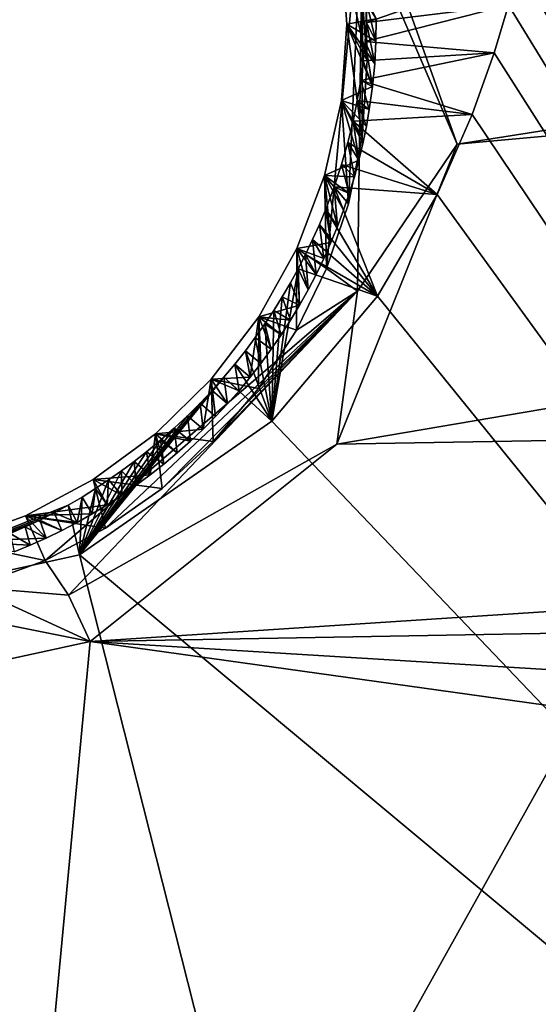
# Model space of a CAD drawing. Header units: millimetres. Extents: x -147 to 294, y -82 to 275.
# Tile 559 of 609: x 264.54 to 266.58, y 223.35 to 227.22. Entities that reach past the tile are written whole.
import ezdxf

# ---------------------------------------------------------------- set-up
doc = ezdxf.new("R2010")
doc.units = ezdxf.units.MM
doc.header["$LTSCALE"] = 67.506716
for name, color, linetype in [('1594', 7, 'CONTINUOUS'), ('2172', 7, 'CONTINUOUS'), ('2680', 7, 'CONTINUOUS'), ('2681', 7, 'CONTINUOUS'), ('2682', 7, 'CONTINUOUS'), ('2683', 7, 'CONTINUOUS'), ('2684', 7, 'CONTINUOUS'), ('2687', 7, 'CONTINUOUS'), ('2688', 7, 'CONTINUOUS'), ('556', 7, 'CONTINUOUS'), ('871', 7, 'CONTINUOUS')]:
    doc.layers.add(name, color=color, linetype=linetype)

msp = doc.modelspace()

# ---------------------------------------------------------------- linework, layer by layer
at = {"layer": '1594', "linetype": 'CONTINUOUS'}
for points in [[(266.6581, 227.5591, -14.8473), (270.946, 219.9744, -17.4406), (266.511, 227.4191, -14.8198), (266.6581, 227.5591, -14.8473)], [(266.511, 227.4191, -14.8198), (270.946, 219.9744, -17.4406), (266.4676, 227.2768, -14.825), (266.511, 227.4191, -14.8198)], [(266.4676, 227.2768, -14.825), (270.946, 219.9744, -17.4406), (266.4101, 227.0898, -14.8317), (266.4676, 227.2768, -14.825)], [(266.4101, 227.0898, -14.8317), (270.946, 219.9744, -17.4406), (266.3245, 226.847, -14.8373), (266.4101, 227.0898, -14.8317)], [(266.3245, 226.847, -14.8373), (270.946, 219.9744, -17.4406), (266.1864, 226.533, -14.8361), (266.3245, 226.847, -14.8373)], [(266.1864, 226.533, -14.8361), (270.946, 219.9744, -17.4406), (265.9514, 226.1321, -14.8167), (266.1864, 226.533, -14.8361)], [(265.9514, 226.1321, -14.8167), (270.946, 219.9744, -17.4406), (265.5353, 225.6408, -14.7531), (265.9514, 226.1321, -14.8167)], [(265.2292, 219.0121, -15.7052), (264.4502, 218.2769, -15.5795), (261.6507, 225.9608, -13.5045), (265.2292, 219.0121, -15.7052)], [(266.2347, 219.3682, -15.9761), (265.2292, 219.0121, -15.7052), (261.6507, 225.9608, -13.5045), (266.2347, 219.3682, -15.9761)], [(263.5921, 224.8545, -14.2495), (266.2347, 219.3682, -15.9761), (261.6507, 225.9608, -13.5045), (263.5921, 224.8545, -14.2495)], [(265.5353, 225.6408, -14.7531), (270.946, 219.9744, -17.4406), (264.7785, 225.1146, -14.5872), (265.5353, 225.6408, -14.7531)], [(264.7785, 225.1146, -14.5872), (266.2347, 219.3682, -15.9761), (263.5921, 224.8545, -14.2495), (264.7785, 225.1146, -14.5872)], [(270.946, 219.9744, -17.4406), (266.2347, 219.3682, -15.9761), (264.7785, 225.1146, -14.5872), (270.946, 219.9744, -17.4406)]]:
    msp.add_3dface(points, dxfattribs=at)
at = {"layer": '2172', "linetype": 'CONTINUOUS'}
for points in [[(265.3748, 228.8058, -11.9162), (266.2647, 226.7311, -12.4786), (280.9019, 229.0327, -16.3648), (265.3748, 228.8058, -11.9162)], [(280.9019, 229.0327, -16.3648), (266.2647, 226.7311, -12.4786), (280.2173, 228.0007, -16.325), (280.9019, 229.0327, -16.3648)], [(266.2647, 226.7311, -12.4786), (265.7912, 225.55, -12.5596), (280.2173, 228.0007, -16.325), (266.2647, 226.7311, -12.4786)], [(280.2173, 228.0007, -16.325), (265.7912, 225.55, -12.5596), (280.5661, 225.8034, -16.8461), (280.2173, 228.0007, -16.325)], [(265.7912, 225.55, -12.5596), (264.82, 224.7735, -12.4507), (280.5661, 225.8034, -16.8461), (265.7912, 225.55, -12.5596)], [(280.5661, 225.8034, -16.8461), (264.82, 224.7735, -12.4507), (282.6839, 225.0918, -17.7011), (280.5661, 225.8034, -16.8461)], [(282.6839, 225.0918, -17.7011), (264.82, 224.7735, -12.4507), (274.129, 224.2033, -15.1095), (282.6839, 225.0918, -17.7011)], [(263.8962, 224.5728, -12.2577), (264.1579, 217.7465, -13.6393), (264.82, 224.7735, -12.4507), (263.8962, 224.5728, -12.2577)], [(264.82, 224.7735, -12.4507), (264.1579, 217.7465, -13.6393), (272.9912, 223.6325, -14.8788), (264.82, 224.7735, -12.4507)], [(274.129, 224.2033, -15.1095), (264.82, 224.7735, -12.4507), (272.9912, 223.6325, -14.8788), (274.129, 224.2033, -15.1095)], [(272.9912, 223.6325, -14.8788), (264.1579, 217.7465, -13.6393), (272.2961, 222.6223, -14.8677), (272.9912, 223.6325, -14.8788)]]:
    msp.add_3dface(points, dxfattribs=at)
at = {"layer": '2680', "linetype": 'CONTINUOUS'}
for points in [[(266.2647, 226.7311, -12.4786), (265.3748, 228.8058, -11.9162), (265.8941, 227.77, -12.3202), (266.2647, 226.7311, -12.4786)], [(265.8726, 226.1521, -12.5724), (265.8941, 227.77, -12.3202), (265.7506, 226.2421, -12.7721), (265.8726, 226.1521, -12.5724)], [(265.7506, 226.2421, -12.7721), (265.8941, 227.77, -12.3202), (265.8372, 226.4965, -12.7553), (265.7506, 226.2421, -12.7721)], [(265.8372, 226.4965, -12.7553), (265.8941, 227.77, -12.3202), (265.891, 226.7581, -12.7286), (265.8372, 226.4965, -12.7553)], [(265.8726, 226.1521, -12.5724), (266.2647, 226.7311, -12.4786), (265.8941, 227.77, -12.3202), (265.8726, 226.1521, -12.5724)], [(265.911, 227.0595, -12.6868), (265.8941, 227.77, -12.3202), (265.887, 227.3577, -12.6337), (265.911, 227.0595, -12.6868)], [(265.891, 226.7581, -12.7286), (265.8941, 227.77, -12.3202), (265.911, 227.0595, -12.6868), (265.891, 226.7581, -12.7286)], [(265.7912, 225.55, -12.5596), (266.2647, 226.7311, -12.4786), (265.8726, 226.1521, -12.5724), (265.7912, 225.55, -12.5596)], [(265.632, 225.9988, -12.7786), (265.8726, 226.1521, -12.5724), (265.7506, 226.2421, -12.7721), (265.632, 225.9988, -12.7786)], [(264.7356, 224.9566, -12.4688), (265.8726, 226.1521, -12.5724), (264.6428, 225.093, -12.6571), (264.7356, 224.9566, -12.4688)], [(264.6428, 225.093, -12.6571), (265.8726, 226.1521, -12.5724), (264.8813, 225.2197, -12.7008), (264.6428, 225.093, -12.6571)], [(264.7356, 224.9566, -12.4688), (265.7912, 225.55, -12.5596), (265.8726, 226.1521, -12.5724), (264.7356, 224.9566, -12.4688)], [(264.8813, 225.2197, -12.7008), (265.8726, 226.1521, -12.5724), (265.1033, 225.3763, -12.7353), (264.8813, 225.2197, -12.7008)], [(265.1033, 225.3763, -12.7353), (265.8726, 226.1521, -12.5724), (265.3049, 225.5607, -12.7601), (265.1033, 225.3763, -12.7353)], [(265.3049, 225.5607, -12.7601), (265.8726, 226.1521, -12.5724), (265.4824, 225.77, -12.7746), (265.3049, 225.5607, -12.7601)], [(265.4824, 225.77, -12.7746), (265.8726, 226.1521, -12.5724), (265.632, 225.9988, -12.7786), (265.4824, 225.77, -12.7746)], [(264.82, 224.7735, -12.4507), (265.7912, 225.55, -12.5596), (264.7356, 224.9566, -12.4688), (264.82, 224.7735, -12.4507)]]:
    msp.add_3dface(points, dxfattribs=at)
at = {"layer": '2681', "linetype": 'CONTINUOUS'}
for points in [[(264.7356, 224.9566, -12.4688), (264.6428, 225.093, -12.6571), (264.3548, 224.9877, -12.597), (264.7356, 224.9566, -12.4688)], [(264.0574, 224.9267, -12.5276), (264.82, 224.7735, -12.4507), (264.3548, 224.9877, -12.597), (264.0574, 224.9267, -12.5276)], [(264.82, 224.7735, -12.4507), (264.7356, 224.9566, -12.4688), (264.3548, 224.9877, -12.597), (264.82, 224.7735, -12.4507)], [(263.8962, 224.5728, -12.2577), (264.82, 224.7735, -12.4507), (264.0574, 224.9267, -12.5276), (263.8962, 224.5728, -12.2577)]]:
    msp.add_3dface(points, dxfattribs=at)
at = {"layer": '2682', "linetype": 'CONTINUOUS'}
for points in [[(264.2844, 225.1673, -13.2937), (264.6428, 225.093, -12.6571), (264.5655, 225.2687, -13.3459), (264.2844, 225.1673, -13.2937)], [(264.3548, 224.9877, -12.597), (264.6428, 225.093, -12.6571), (264.2844, 225.1673, -13.2937), (264.3548, 224.9877, -12.597)]]:
    msp.add_3dface(points, dxfattribs=at)
at = {"layer": '2683', "linetype": 'CONTINUOUS'}
for points in [[(265.911, 227.0595, -12.6868), (265.887, 227.3577, -12.6337), (265.8085, 227.5035, -13.279), (265.911, 227.0595, -12.6868)], [(265.8313, 227.2026, -13.3347), (265.911, 227.0595, -12.6868), (265.8085, 227.5035, -13.279), (265.8313, 227.2026, -13.3347)], [(265.8093, 226.9028, -13.3793), (265.891, 226.7581, -12.7286), (265.8313, 227.2026, -13.3347), (265.8093, 226.9028, -13.3793)], [(265.891, 226.7581, -12.7286), (265.911, 227.0595, -12.6868), (265.8313, 227.2026, -13.3347), (265.891, 226.7581, -12.7286)], [(265.7432, 226.6067, -13.4124), (265.8372, 226.4965, -12.7553), (265.8093, 226.9028, -13.3793), (265.7432, 226.6067, -13.4124)], [(265.8372, 226.4965, -12.7553), (265.891, 226.7581, -12.7286), (265.8093, 226.9028, -13.3793), (265.8372, 226.4965, -12.7553)], [(265.6342, 226.3206, -13.4332), (265.7506, 226.2421, -12.7721), (265.7432, 226.6067, -13.4124), (265.6342, 226.3206, -13.4332)], [(265.7506, 226.2421, -12.7721), (265.8372, 226.4965, -12.7553), (265.7432, 226.6067, -13.4124), (265.7506, 226.2421, -12.7721)], [(265.4842, 226.0518, -13.4412), (265.632, 225.9988, -12.7786), (265.6342, 226.3206, -13.4332), (265.4842, 226.0518, -13.4412)], [(265.632, 225.9988, -12.7786), (265.7506, 226.2421, -12.7721), (265.6342, 226.3206, -13.4332), (265.632, 225.9988, -12.7786)], [(265.297, 225.8064, -13.436), (265.4824, 225.77, -12.7746), (265.4842, 226.0518, -13.4412), (265.297, 225.8064, -13.436)], [(265.4824, 225.77, -12.7746), (265.632, 225.9988, -12.7786), (265.4842, 226.0518, -13.4412), (265.4824, 225.77, -12.7746)], [(265.0777, 225.5911, -13.418), (265.3049, 225.5607, -12.7601), (265.297, 225.8064, -13.436), (265.0777, 225.5911, -13.418)], [(265.3049, 225.5607, -12.7601), (265.4824, 225.77, -12.7746), (265.297, 225.8064, -13.436), (265.3049, 225.5607, -12.7601)], [(264.832, 225.4109, -13.3876), (265.1033, 225.3763, -12.7353), (265.0777, 225.5911, -13.418), (264.832, 225.4109, -13.3876)], [(265.1033, 225.3763, -12.7353), (265.3049, 225.5607, -12.7601), (265.0777, 225.5911, -13.418), (265.1033, 225.3763, -12.7353)], [(264.5655, 225.2687, -13.3459), (264.8813, 225.2197, -12.7008), (264.832, 225.4109, -13.3876), (264.5655, 225.2687, -13.3459)], [(264.8813, 225.2197, -12.7008), (265.1033, 225.3763, -12.7353), (264.832, 225.4109, -13.3876), (264.8813, 225.2197, -12.7008)], [(264.6428, 225.093, -12.6571), (264.8813, 225.2197, -12.7008), (264.5655, 225.2687, -13.3459), (264.6428, 225.093, -12.6571)]]:
    msp.add_3dface(points, dxfattribs=at)
at = {"layer": '2684', "linetype": 'CONTINUOUS'}
for points in [[(265.8313, 227.2026, -13.3347), (265.8085, 227.5035, -13.279), (265.9462, 227.2235, -13.3604), (265.8313, 227.2026, -13.3347)], [(265.8093, 226.9028, -13.3793), (265.8313, 227.2026, -13.3347), (265.9319, 226.9576, -13.4013), (265.8093, 226.9028, -13.3793)], [(265.9452, 227.1356, -13.3749), (265.8313, 227.2026, -13.3347), (265.9462, 227.2235, -13.3604), (265.9452, 227.1356, -13.3749)], [(265.9319, 226.9576, -13.4013), (265.8313, 227.2026, -13.3347), (265.9406, 227.0468, -13.3885), (265.9319, 226.9576, -13.4013)], [(265.9406, 227.0468, -13.3885), (265.8313, 227.2026, -13.3347), (265.9452, 227.1356, -13.3749), (265.9406, 227.0468, -13.3885)], [(265.9193, 226.8671, -13.4133), (265.8093, 226.9028, -13.3793), (265.9319, 226.9576, -13.4013), (265.9193, 226.8671, -13.4133)], [(265.7432, 226.6067, -13.4124), (265.8093, 226.9028, -13.3793), (265.8783, 226.6678, -13.4364), (265.7432, 226.6067, -13.4124)], [(265.8783, 226.6678, -13.4364), (265.8093, 226.9028, -13.3793), (265.894, 226.7338, -13.4293), (265.8783, 226.6678, -13.4364)], [(265.894, 226.7338, -13.4293), (265.8093, 226.9028, -13.3793), (265.9077, 226.8004, -13.4215), (265.894, 226.7338, -13.4293)], [(265.9077, 226.8004, -13.4215), (265.8093, 226.9028, -13.3793), (265.9193, 226.8671, -13.4133), (265.9077, 226.8004, -13.4215)], [(265.8604, 226.6022, -13.4429), (265.7432, 226.6067, -13.4124), (265.8783, 226.6678, -13.4364), (265.8604, 226.6022, -13.4429)], [(265.6342, 226.3206, -13.4332), (265.7432, 226.6067, -13.4124), (265.7681, 226.3431, -13.4635), (265.6342, 226.3206, -13.4332)], [(265.7681, 226.3431, -13.4635), (265.7432, 226.6067, -13.4124), (265.7941, 226.4068, -13.4592), (265.7681, 226.3431, -13.4635)], [(265.7941, 226.4068, -13.4592), (265.7432, 226.6067, -13.4124), (265.8182, 226.4714, -13.4544), (265.7941, 226.4068, -13.4592)], [(265.8182, 226.4714, -13.4544), (265.7432, 226.6067, -13.4124), (265.8403, 226.5366, -13.4489), (265.8182, 226.4714, -13.4544)], [(265.8403, 226.5366, -13.4489), (265.7432, 226.6067, -13.4124), (265.8604, 226.6022, -13.4429), (265.8403, 226.5366, -13.4489)], [(265.7402, 226.2804, -13.467), (265.6342, 226.3206, -13.4332), (265.7681, 226.3431, -13.4635), (265.7402, 226.2804, -13.467)], [(265.4842, 226.0518, -13.4412), (265.6342, 226.3206, -13.4332), (265.6448, 226.097, -13.4742), (265.4842, 226.0518, -13.4412)], [(265.6448, 226.097, -13.4742), (265.6342, 226.3206, -13.4332), (265.6785, 226.1572, -13.4724), (265.6448, 226.097, -13.4742)], [(265.6785, 226.1572, -13.4724), (265.6342, 226.3206, -13.4332), (265.7103, 226.2185, -13.47), (265.6785, 226.1572, -13.4724)], [(265.7103, 226.2185, -13.47), (265.6342, 226.3206, -13.4332), (265.7402, 226.2804, -13.467), (265.7103, 226.2185, -13.47)], [(265.6094, 226.0379, -13.4753), (265.4842, 226.0518, -13.4412), (265.6448, 226.097, -13.4742), (265.6094, 226.0379, -13.4753)], [(265.297, 225.8064, -13.436), (265.4842, 226.0518, -13.4412), (265.4505, 225.8135, -13.4736), (265.297, 225.8064, -13.436)], [(265.4505, 225.8135, -13.4736), (265.4842, 226.0518, -13.4412), (265.4928, 225.8679, -13.475), (265.4505, 225.8135, -13.4736)], [(265.4928, 225.8679, -13.475), (265.4842, 226.0518, -13.4412), (265.5335, 225.9235, -13.4757), (265.4928, 225.8679, -13.475)], [(265.5335, 225.9235, -13.4757), (265.4842, 226.0518, -13.4412), (265.5723, 225.9802, -13.4758), (265.5335, 225.9235, -13.4757)], [(265.5723, 225.9802, -13.4758), (265.4842, 226.0518, -13.4412), (265.6094, 226.0379, -13.4753), (265.5723, 225.9802, -13.4758)], [(265.0777, 225.5911, -13.418), (265.297, 225.8064, -13.436), (265.2653, 225.6096, -13.4621), (265.0777, 225.5911, -13.418)], [(265.2653, 225.6096, -13.4621), (265.297, 225.8064, -13.436), (265.3141, 225.6586, -13.4659), (265.2653, 225.6096, -13.4621)], [(265.4066, 225.7605, -13.4717), (265.297, 225.8064, -13.436), (265.4505, 225.8135, -13.4736), (265.4066, 225.7605, -13.4717)], [(265.3141, 225.6586, -13.4659), (265.297, 225.8064, -13.436), (265.3612, 225.7089, -13.4691), (265.3141, 225.6586, -13.4659)], [(265.3612, 225.7089, -13.4691), (265.297, 225.8064, -13.436), (265.4066, 225.7605, -13.4717), (265.3612, 225.7089, -13.4691)], [(265.2151, 225.562, -13.4577), (265.0777, 225.5911, -13.418), (265.2653, 225.6096, -13.4621), (265.2151, 225.562, -13.4577)], [(264.832, 225.4109, -13.3876), (265.0777, 225.5911, -13.418), (265.0568, 225.4293, -13.4409), (264.832, 225.4109, -13.3876)], [(265.0568, 225.4293, -13.4409), (265.0777, 225.5911, -13.418), (265.1108, 225.4718, -13.447), (265.0568, 225.4293, -13.4409)], [(265.1108, 225.4718, -13.447), (265.0777, 225.5911, -13.418), (265.1635, 225.516, -13.4526), (265.1108, 225.4718, -13.447)], [(265.1635, 225.516, -13.4526), (265.0777, 225.5911, -13.418), (265.2151, 225.562, -13.4577), (265.1635, 225.516, -13.4526)], [(264.5655, 225.2687, -13.3459), (264.832, 225.4109, -13.3876), (264.8873, 225.3118, -13.4188), (264.5655, 225.2687, -13.3459)], [(265.0015, 225.3884, -13.4341), (264.832, 225.4109, -13.3876), (265.0568, 225.4293, -13.4409), (265.0015, 225.3884, -13.4341)], [(264.8873, 225.3118, -13.4188), (264.832, 225.4109, -13.3876), (264.9449, 225.3492, -13.4267), (264.8873, 225.3118, -13.4188)], [(264.9449, 225.3492, -13.4267), (264.832, 225.4109, -13.3876), (265.0015, 225.3884, -13.4341), (264.9449, 225.3492, -13.4267)], [(264.8287, 225.2762, -13.4103), (264.5655, 225.2687, -13.3459), (264.8873, 225.3118, -13.4188), (264.8287, 225.2762, -13.4103)], [(264.2844, 225.1673, -13.2937), (264.5655, 225.2687, -13.3459), (264.6469, 225.1808, -13.3815), (264.2844, 225.1673, -13.2937)], [(264.7692, 225.2426, -13.4013), (264.5655, 225.2687, -13.3459), (264.8287, 225.2762, -13.4103), (264.7692, 225.2426, -13.4013)], [(264.6469, 225.1808, -13.3815), (264.5655, 225.2687, -13.3459), (264.7086, 225.2108, -13.3917), (264.6469, 225.1808, -13.3815)], [(264.7086, 225.2108, -13.3917), (264.5655, 225.2687, -13.3459), (264.7692, 225.2426, -13.4013), (264.7086, 225.2108, -13.3917)], [(264.5845, 225.1527, -13.3708), (264.2844, 225.1673, -13.2937), (264.6469, 225.1808, -13.3815), (264.5845, 225.1527, -13.3708)], [(264.5215, 225.1267, -13.3597), (264.2844, 225.1673, -13.2937), (264.5845, 225.1527, -13.3708), (264.5215, 225.1267, -13.3597)]]:
    msp.add_3dface(points, dxfattribs=at)
at = {"layer": '2687', "linetype": 'CONTINUOUS'}
for points in [[(266.511, 227.4191, -14.8198), (266.4676, 227.2768, -14.825), (265.9076, 227.2094, -13.8428), (266.511, 227.4191, -14.8198)], [(265.9098, 227.2837, -13.8335), (266.511, 227.4191, -14.8198), (265.9076, 227.2094, -13.8428), (265.9098, 227.2837, -13.8335)], [(266.4676, 227.2768, -14.825), (266.4101, 227.0898, -14.8317), (265.9029, 227.1346, -13.8513), (266.4676, 227.2768, -14.825)], [(265.9076, 227.2094, -13.8428), (266.4676, 227.2768, -14.825), (265.9029, 227.1346, -13.8513), (265.9076, 227.2094, -13.8428)], [(265.9029, 227.1346, -13.8513), (266.4101, 227.0898, -14.8317), (265.8956, 227.0587, -13.859), (265.9029, 227.1346, -13.8513)], [(266.4101, 227.0898, -14.8317), (266.3245, 226.847, -14.8373), (265.8853, 226.9814, -13.866), (266.4101, 227.0898, -14.8317)], [(265.8956, 227.0587, -13.859), (266.4101, 227.0898, -14.8317), (265.8853, 226.9814, -13.866), (265.8956, 227.0587, -13.859)], [(265.8853, 226.9814, -13.866), (266.3245, 226.847, -14.8373), (265.872, 226.9023, -13.8723), (265.8853, 226.9814, -13.866)], [(265.872, 226.9023, -13.8723), (266.3245, 226.847, -14.8373), (265.8552, 226.821, -13.8778), (265.872, 226.9023, -13.8723)], [(266.3245, 226.847, -14.8373), (266.1864, 226.533, -14.8361), (265.8552, 226.821, -13.8778), (266.3245, 226.847, -14.8373)], [(265.8552, 226.821, -13.8778), (266.1864, 226.533, -14.8361), (265.8346, 226.737, -13.8827), (265.8552, 226.821, -13.8778)], [(265.8346, 226.737, -13.8827), (266.1864, 226.533, -14.8361), (265.8098, 226.6504, -13.8867), (265.8346, 226.737, -13.8827)], [(265.8098, 226.6504, -13.8867), (266.1864, 226.533, -14.8361), (265.7808, 226.5626, -13.8897), (265.8098, 226.6504, -13.8867)], [(265.7808, 226.5626, -13.8897), (265.9514, 226.1321, -14.8167), (265.7478, 226.4748, -13.8914), (265.7808, 226.5626, -13.8897)], [(266.1864, 226.533, -14.8361), (265.9514, 226.1321, -14.8167), (265.7808, 226.5626, -13.8897), (266.1864, 226.533, -14.8361)], [(265.7478, 226.4748, -13.8914), (265.9514, 226.1321, -14.8167), (265.7228, 226.4145, -13.8919), (265.7478, 226.4748, -13.8914)], [(265.7228, 226.4145, -13.8919), (265.9514, 226.1321, -14.8167), (265.6962, 226.3552, -13.8918), (265.7228, 226.4145, -13.8919)], [(265.6962, 226.3552, -13.8918), (265.9514, 226.1321, -14.8167), (265.6683, 226.2971, -13.891), (265.6962, 226.3552, -13.8918)], [(265.6683, 226.2971, -13.891), (265.9514, 226.1321, -14.8167), (265.6391, 226.2405, -13.8896), (265.6683, 226.2971, -13.891)], [(265.9514, 226.1321, -14.8167), (265.5353, 225.6408, -14.7531), (265.6391, 226.2405, -13.8896), (265.9514, 226.1321, -14.8167)], [(265.6391, 226.2405, -13.8896), (265.5353, 225.6408, -14.7531), (265.6085, 226.185, -13.8875), (265.6391, 226.2405, -13.8896)], [(265.6085, 226.185, -13.8875), (265.5353, 225.6408, -14.7531), (265.5765, 226.1304, -13.8849), (265.6085, 226.185, -13.8875)], [(265.5765, 226.1304, -13.8849), (265.5353, 225.6408, -14.7531), (265.5429, 226.0765, -13.8817), (265.5765, 226.1304, -13.8849)], [(265.5429, 226.0765, -13.8817), (265.5353, 225.6408, -14.7531), (265.5076, 226.0233, -13.8779), (265.5429, 226.0765, -13.8817)], [(265.5076, 226.0233, -13.8779), (265.5353, 225.6408, -14.7531), (265.4705, 225.9704, -13.8734), (265.5076, 226.0233, -13.8779)], [(265.4705, 225.9704, -13.8734), (265.5353, 225.6408, -14.7531), (265.4313, 225.9179, -13.8683), (265.4705, 225.9704, -13.8734)], [(265.4313, 225.9179, -13.8683), (265.5353, 225.6408, -14.7531), (265.39, 225.8656, -13.8625), (265.4313, 225.9179, -13.8683)], [(265.39, 225.8656, -13.8625), (265.5353, 225.6408, -14.7531), (265.3464, 225.8135, -13.8559), (265.39, 225.8656, -13.8625)], [(265.5353, 225.6408, -14.7531), (264.7785, 225.1146, -14.5872), (265.3464, 225.8135, -13.8559), (265.5353, 225.6408, -14.7531)], [(265.3464, 225.8135, -13.8559), (264.7785, 225.1146, -14.5872), (265.3007, 225.762, -13.8486), (265.3464, 225.8135, -13.8559)], [(265.3007, 225.762, -13.8486), (264.7785, 225.1146, -14.5872), (265.2529, 225.7113, -13.8405), (265.3007, 225.762, -13.8486)], [(265.2529, 225.7113, -13.8405), (264.7785, 225.1146, -14.5872), (265.203, 225.6615, -13.8316), (265.2529, 225.7113, -13.8405)], [(265.203, 225.6615, -13.8316), (264.7785, 225.1146, -14.5872), (265.1513, 225.6129, -13.822), (265.203, 225.6615, -13.8316)], [(265.1513, 225.6129, -13.822), (264.7785, 225.1146, -14.5872), (265.0977, 225.5656, -13.8117), (265.1513, 225.6129, -13.822)], [(265.0977, 225.5656, -13.8117), (264.7785, 225.1146, -14.5872), (265.0424, 225.5197, -13.8006), (265.0977, 225.5656, -13.8117)], [(265.0424, 225.5197, -13.8006), (264.7785, 225.1146, -14.5872), (264.9937, 225.4817, -13.7905), (265.0424, 225.5197, -13.8006)], [(264.9937, 225.4817, -13.7905), (264.7785, 225.1146, -14.5872), (264.9439, 225.4449, -13.78), (264.9937, 225.4817, -13.7905)], [(264.9439, 225.4449, -13.78), (264.7785, 225.1146, -14.5872), (264.8931, 225.4094, -13.7689), (264.9439, 225.4449, -13.78)], [(264.8931, 225.4094, -13.7689), (264.7785, 225.1146, -14.5872), (264.8412, 225.3753, -13.7573), (264.8931, 225.4094, -13.7689)], [(264.8412, 225.3753, -13.7573), (264.7785, 225.1146, -14.5872), (264.7883, 225.3425, -13.7452), (264.8412, 225.3753, -13.7573)], [(264.7883, 225.3425, -13.7452), (264.7785, 225.1146, -14.5872), (264.7342, 225.3109, -13.7325), (264.7883, 225.3425, -13.7452)], [(264.7785, 225.1146, -14.5872), (263.5921, 224.8545, -14.2495), (264.7342, 225.3109, -13.7325), (264.7785, 225.1146, -14.5872)], [(264.7342, 225.3109, -13.7325), (263.5921, 224.8545, -14.2495), (264.6788, 225.2808, -13.7193), (264.7342, 225.3109, -13.7325)], [(264.6788, 225.2808, -13.7193), (263.5921, 224.8545, -14.2495), (264.6223, 225.2519, -13.7055), (264.6788, 225.2808, -13.7193)], [(264.6223, 225.2519, -13.7055), (263.5921, 224.8545, -14.2495), (264.5644, 225.2245, -13.6911), (264.6223, 225.2519, -13.7055)], [(264.5644, 225.2245, -13.6911), (263.5921, 224.8545, -14.2495), (264.5051, 225.1985, -13.6761), (264.5644, 225.2245, -13.6911)]]:
    msp.add_3dface(points, dxfattribs=at)
at = {"layer": '2688', "linetype": 'CONTINUOUS'}
for points in [[(265.9452, 227.1356, -13.3749), (265.9098, 227.2837, -13.8335), (265.9076, 227.2094, -13.8428), (265.9452, 227.1356, -13.3749)], [(265.9452, 227.1356, -13.3749), (265.9462, 227.2235, -13.3604), (265.9098, 227.2837, -13.8335), (265.9452, 227.1356, -13.3749)], [(265.9406, 227.0468, -13.3885), (265.9076, 227.2094, -13.8428), (265.9029, 227.1346, -13.8513), (265.9406, 227.0468, -13.3885)], [(265.9406, 227.0468, -13.3885), (265.9452, 227.1356, -13.3749), (265.9076, 227.2094, -13.8428), (265.9406, 227.0468, -13.3885)], [(265.9319, 226.9576, -13.4013), (265.9029, 227.1346, -13.8513), (265.8956, 227.0587, -13.859), (265.9319, 226.9576, -13.4013)], [(265.9319, 226.9576, -13.4013), (265.9406, 227.0468, -13.3885), (265.9029, 227.1346, -13.8513), (265.9319, 226.9576, -13.4013)], [(265.9319, 226.9576, -13.4013), (265.8956, 227.0587, -13.859), (265.8853, 226.9814, -13.866), (265.9319, 226.9576, -13.4013)], [(265.9193, 226.8671, -13.4133), (265.8853, 226.9814, -13.866), (265.872, 226.9023, -13.8723), (265.9193, 226.8671, -13.4133)], [(265.9193, 226.8671, -13.4133), (265.9319, 226.9576, -13.4013), (265.8853, 226.9814, -13.866), (265.9193, 226.8671, -13.4133)], [(265.894, 226.7338, -13.4293), (265.872, 226.9023, -13.8723), (265.8552, 226.821, -13.8778), (265.894, 226.7338, -13.4293)], [(265.894, 226.7338, -13.4293), (265.9077, 226.8004, -13.4215), (265.872, 226.9023, -13.8723), (265.894, 226.7338, -13.4293)], [(265.9077, 226.8004, -13.4215), (265.9193, 226.8671, -13.4133), (265.872, 226.9023, -13.8723), (265.9077, 226.8004, -13.4215)], [(265.8783, 226.6678, -13.4364), (265.8552, 226.821, -13.8778), (265.8346, 226.737, -13.8827), (265.8783, 226.6678, -13.4364)], [(265.8783, 226.6678, -13.4364), (265.894, 226.7338, -13.4293), (265.8552, 226.821, -13.8778), (265.8783, 226.6678, -13.4364)], [(265.8604, 226.6022, -13.4429), (265.8346, 226.737, -13.8827), (265.8098, 226.6504, -13.8867), (265.8604, 226.6022, -13.4429)], [(265.8604, 226.6022, -13.4429), (265.8783, 226.6678, -13.4364), (265.8346, 226.737, -13.8827), (265.8604, 226.6022, -13.4429)], [(265.8403, 226.5366, -13.4489), (265.8098, 226.6504, -13.8867), (265.7808, 226.5626, -13.8897), (265.8403, 226.5366, -13.4489)], [(265.8403, 226.5366, -13.4489), (265.8604, 226.6022, -13.4429), (265.8098, 226.6504, -13.8867), (265.8403, 226.5366, -13.4489)], [(265.7941, 226.4068, -13.4592), (265.7808, 226.5626, -13.8897), (265.7478, 226.4748, -13.8914), (265.7941, 226.4068, -13.4592)], [(265.7941, 226.4068, -13.4592), (265.8182, 226.4714, -13.4544), (265.7808, 226.5626, -13.8897), (265.7941, 226.4068, -13.4592)], [(265.8182, 226.4714, -13.4544), (265.8403, 226.5366, -13.4489), (265.7808, 226.5626, -13.8897), (265.8182, 226.4714, -13.4544)], [(265.7681, 226.3431, -13.4635), (265.7478, 226.4748, -13.8914), (265.7228, 226.4145, -13.8919), (265.7681, 226.3431, -13.4635)], [(265.7681, 226.3431, -13.4635), (265.7941, 226.4068, -13.4592), (265.7478, 226.4748, -13.8914), (265.7681, 226.3431, -13.4635)], [(265.7402, 226.2804, -13.467), (265.7228, 226.4145, -13.8919), (265.6962, 226.3552, -13.8918), (265.7402, 226.2804, -13.467)], [(265.7402, 226.2804, -13.467), (265.7681, 226.3431, -13.4635), (265.7228, 226.4145, -13.8919), (265.7402, 226.2804, -13.467)], [(265.7103, 226.2185, -13.47), (265.6962, 226.3552, -13.8918), (265.6683, 226.2971, -13.891), (265.7103, 226.2185, -13.47)], [(265.7103, 226.2185, -13.47), (265.7402, 226.2804, -13.467), (265.6962, 226.3552, -13.8918), (265.7103, 226.2185, -13.47)], [(265.6785, 226.1572, -13.4724), (265.6683, 226.2971, -13.891), (265.6391, 226.2405, -13.8896), (265.6785, 226.1572, -13.4724)], [(265.6785, 226.1572, -13.4724), (265.7103, 226.2185, -13.47), (265.6683, 226.2971, -13.891), (265.6785, 226.1572, -13.4724)], [(265.6448, 226.097, -13.4742), (265.6391, 226.2405, -13.8896), (265.6085, 226.185, -13.8875), (265.6448, 226.097, -13.4742)], [(265.6448, 226.097, -13.4742), (265.6785, 226.1572, -13.4724), (265.6391, 226.2405, -13.8896), (265.6448, 226.097, -13.4742)], [(265.6448, 226.097, -13.4742), (265.6085, 226.185, -13.8875), (265.5765, 226.1304, -13.8849), (265.6448, 226.097, -13.4742)], [(265.6094, 226.0379, -13.4753), (265.5765, 226.1304, -13.8849), (265.5429, 226.0765, -13.8817), (265.6094, 226.0379, -13.4753)], [(265.6094, 226.0379, -13.4753), (265.6448, 226.097, -13.4742), (265.5765, 226.1304, -13.8849), (265.6094, 226.0379, -13.4753)], [(265.5723, 225.9802, -13.4758), (265.5429, 226.0765, -13.8817), (265.5076, 226.0233, -13.8779), (265.5723, 225.9802, -13.4758)], [(265.5723, 225.9802, -13.4758), (265.6094, 226.0379, -13.4753), (265.5429, 226.0765, -13.8817), (265.5723, 225.9802, -13.4758)], [(265.5335, 225.9235, -13.4757), (265.5076, 226.0233, -13.8779), (265.4705, 225.9704, -13.8734), (265.5335, 225.9235, -13.4757)], [(265.5335, 225.9235, -13.4757), (265.5723, 225.9802, -13.4758), (265.5076, 226.0233, -13.8779), (265.5335, 225.9235, -13.4757)], [(265.4928, 225.8679, -13.475), (265.4705, 225.9704, -13.8734), (265.4313, 225.9179, -13.8683), (265.4928, 225.8679, -13.475)], [(265.4928, 225.8679, -13.475), (265.5335, 225.9235, -13.4757), (265.4705, 225.9704, -13.8734), (265.4928, 225.8679, -13.475)], [(265.4505, 225.8135, -13.4736), (265.4313, 225.9179, -13.8683), (265.39, 225.8656, -13.8625), (265.4505, 225.8135, -13.4736)], [(265.4505, 225.8135, -13.4736), (265.4928, 225.8679, -13.475), (265.4313, 225.9179, -13.8683), (265.4505, 225.8135, -13.4736)], [(265.4066, 225.7605, -13.4717), (265.39, 225.8656, -13.8625), (265.3464, 225.8135, -13.8559), (265.4066, 225.7605, -13.4717)], [(265.4066, 225.7605, -13.4717), (265.4505, 225.8135, -13.4736), (265.39, 225.8656, -13.8625), (265.4066, 225.7605, -13.4717)], [(265.3612, 225.7089, -13.4691), (265.3464, 225.8135, -13.8559), (265.3007, 225.762, -13.8486), (265.3612, 225.7089, -13.4691)], [(265.3612, 225.7089, -13.4691), (265.4066, 225.7605, -13.4717), (265.3464, 225.8135, -13.8559), (265.3612, 225.7089, -13.4691)], [(265.3141, 225.6586, -13.4659), (265.3007, 225.762, -13.8486), (265.2529, 225.7113, -13.8405), (265.3141, 225.6586, -13.4659)], [(265.3141, 225.6586, -13.4659), (265.3612, 225.7089, -13.4691), (265.3007, 225.762, -13.8486), (265.3141, 225.6586, -13.4659)], [(265.2653, 225.6096, -13.4621), (265.2529, 225.7113, -13.8405), (265.203, 225.6615, -13.8316), (265.2653, 225.6096, -13.4621)], [(265.2653, 225.6096, -13.4621), (265.3141, 225.6586, -13.4659), (265.2529, 225.7113, -13.8405), (265.2653, 225.6096, -13.4621)], [(265.2151, 225.562, -13.4577), (265.203, 225.6615, -13.8316), (265.1513, 225.6129, -13.822), (265.2151, 225.562, -13.4577)], [(265.2151, 225.562, -13.4577), (265.2653, 225.6096, -13.4621), (265.203, 225.6615, -13.8316), (265.2151, 225.562, -13.4577)], [(265.1635, 225.516, -13.4526), (265.1513, 225.6129, -13.822), (265.0977, 225.5656, -13.8117), (265.1635, 225.516, -13.4526)], [(265.1635, 225.516, -13.4526), (265.2151, 225.562, -13.4577), (265.1513, 225.6129, -13.822), (265.1635, 225.516, -13.4526)], [(265.1108, 225.4718, -13.447), (265.0977, 225.5656, -13.8117), (265.0424, 225.5197, -13.8006), (265.1108, 225.4718, -13.447)], [(265.1108, 225.4718, -13.447), (265.1635, 225.516, -13.4526), (265.0977, 225.5656, -13.8117), (265.1108, 225.4718, -13.447)], [(265.0568, 225.4293, -13.4409), (265.0424, 225.5197, -13.8006), (264.9937, 225.4817, -13.7905), (265.0568, 225.4293, -13.4409)], [(265.0568, 225.4293, -13.4409), (265.1108, 225.4718, -13.447), (265.0424, 225.5197, -13.8006), (265.0568, 225.4293, -13.4409)], [(264.9449, 225.3492, -13.4267), (264.9439, 225.4449, -13.78), (264.8931, 225.4094, -13.7689), (264.9449, 225.3492, -13.4267)], [(265.0015, 225.3884, -13.4341), (264.9937, 225.4817, -13.7905), (264.9439, 225.4449, -13.78), (265.0015, 225.3884, -13.4341)], [(264.9449, 225.3492, -13.4267), (265.0015, 225.3884, -13.4341), (264.9439, 225.4449, -13.78), (264.9449, 225.3492, -13.4267)], [(265.0015, 225.3884, -13.4341), (265.0568, 225.4293, -13.4409), (264.9937, 225.4817, -13.7905), (265.0015, 225.3884, -13.4341)], [(264.8873, 225.3118, -13.4188), (264.8931, 225.4094, -13.7689), (264.8412, 225.3753, -13.7573), (264.8873, 225.3118, -13.4188)], [(264.8873, 225.3118, -13.4188), (264.9449, 225.3492, -13.4267), (264.8931, 225.4094, -13.7689), (264.8873, 225.3118, -13.4188)], [(264.8287, 225.2762, -13.4103), (264.8412, 225.3753, -13.7573), (264.7883, 225.3425, -13.7452), (264.8287, 225.2762, -13.4103)], [(264.8287, 225.2762, -13.4103), (264.8873, 225.3118, -13.4188), (264.8412, 225.3753, -13.7573), (264.8287, 225.2762, -13.4103)], [(264.7692, 225.2426, -13.4013), (264.7883, 225.3425, -13.7452), (264.7342, 225.3109, -13.7325), (264.7692, 225.2426, -13.4013)], [(264.7692, 225.2426, -13.4013), (264.8287, 225.2762, -13.4103), (264.7883, 225.3425, -13.7452), (264.7692, 225.2426, -13.4013)], [(264.7692, 225.2426, -13.4013), (264.7342, 225.3109, -13.7325), (264.6788, 225.2808, -13.7193), (264.7692, 225.2426, -13.4013)], [(264.6469, 225.1808, -13.3815), (264.6223, 225.2519, -13.7055), (264.5644, 225.2245, -13.6911), (264.6469, 225.1808, -13.3815)], [(264.7086, 225.2108, -13.3917), (264.6788, 225.2808, -13.7193), (264.6223, 225.2519, -13.7055), (264.7086, 225.2108, -13.3917)], [(264.6469, 225.1808, -13.3815), (264.7086, 225.2108, -13.3917), (264.6223, 225.2519, -13.7055), (264.6469, 225.1808, -13.3815)], [(264.7086, 225.2108, -13.3917), (264.7692, 225.2426, -13.4013), (264.6788, 225.2808, -13.7193), (264.7086, 225.2108, -13.3917)], [(264.5845, 225.1527, -13.3708), (264.5644, 225.2245, -13.6911), (264.5051, 225.1985, -13.6761), (264.5845, 225.1527, -13.3708)], [(264.5845, 225.1527, -13.3708), (264.6469, 225.1808, -13.3815), (264.5644, 225.2245, -13.6911), (264.5845, 225.1527, -13.3708)], [(264.5215, 225.1267, -13.3597), (264.5845, 225.1527, -13.3708), (264.5051, 225.1985, -13.6761), (264.5215, 225.1267, -13.3597)]]:
    msp.add_3dface(points, dxfattribs=at)
at = {"layer": '556', "linetype": 'CONTINUOUS'}
for points in [[(275.5593, 240.2651, -36.1212), (289.5876, 244.1441, -33.9631), (262.8979, 217.597, -42.8457), (275.5593, 240.2651, -36.1212)], [(289.5876, 244.1441, -33.9631), (292.0149, 230.39, -37.5033), (262.8979, 217.597, -42.8457), (289.5876, 244.1441, -33.9631)], [(261.5082, 237.5115, -37.2259), (275.5593, 240.2651, -36.1212), (262.8979, 217.597, -42.8457), (261.5082, 237.5115, -37.2259)], [(292.0149, 230.39, -37.5033), (292.6028, 216.4034, -40.8964), (262.8979, 217.597, -42.8457), (292.0149, 230.39, -37.5033)]]:
    msp.add_3dface(points, dxfattribs=at)
at = {"layer": '871', "linetype": 'CONTINUOUS'}
for points in [[(262.1082, 217.339, -41.3386), (288.8419, 231.8653, -35.2357), (258.5558, 231.2743, -37.6522), (262.1082, 217.339, -41.3386)], [(290.0825, 208.2019, -40.991), (288.8419, 231.8653, -35.2357), (262.1082, 217.339, -41.3386), (290.0825, 208.2019, -40.991)]]:
    msp.add_3dface(points, dxfattribs=at)

doc.saveas('drawing.dxf')
